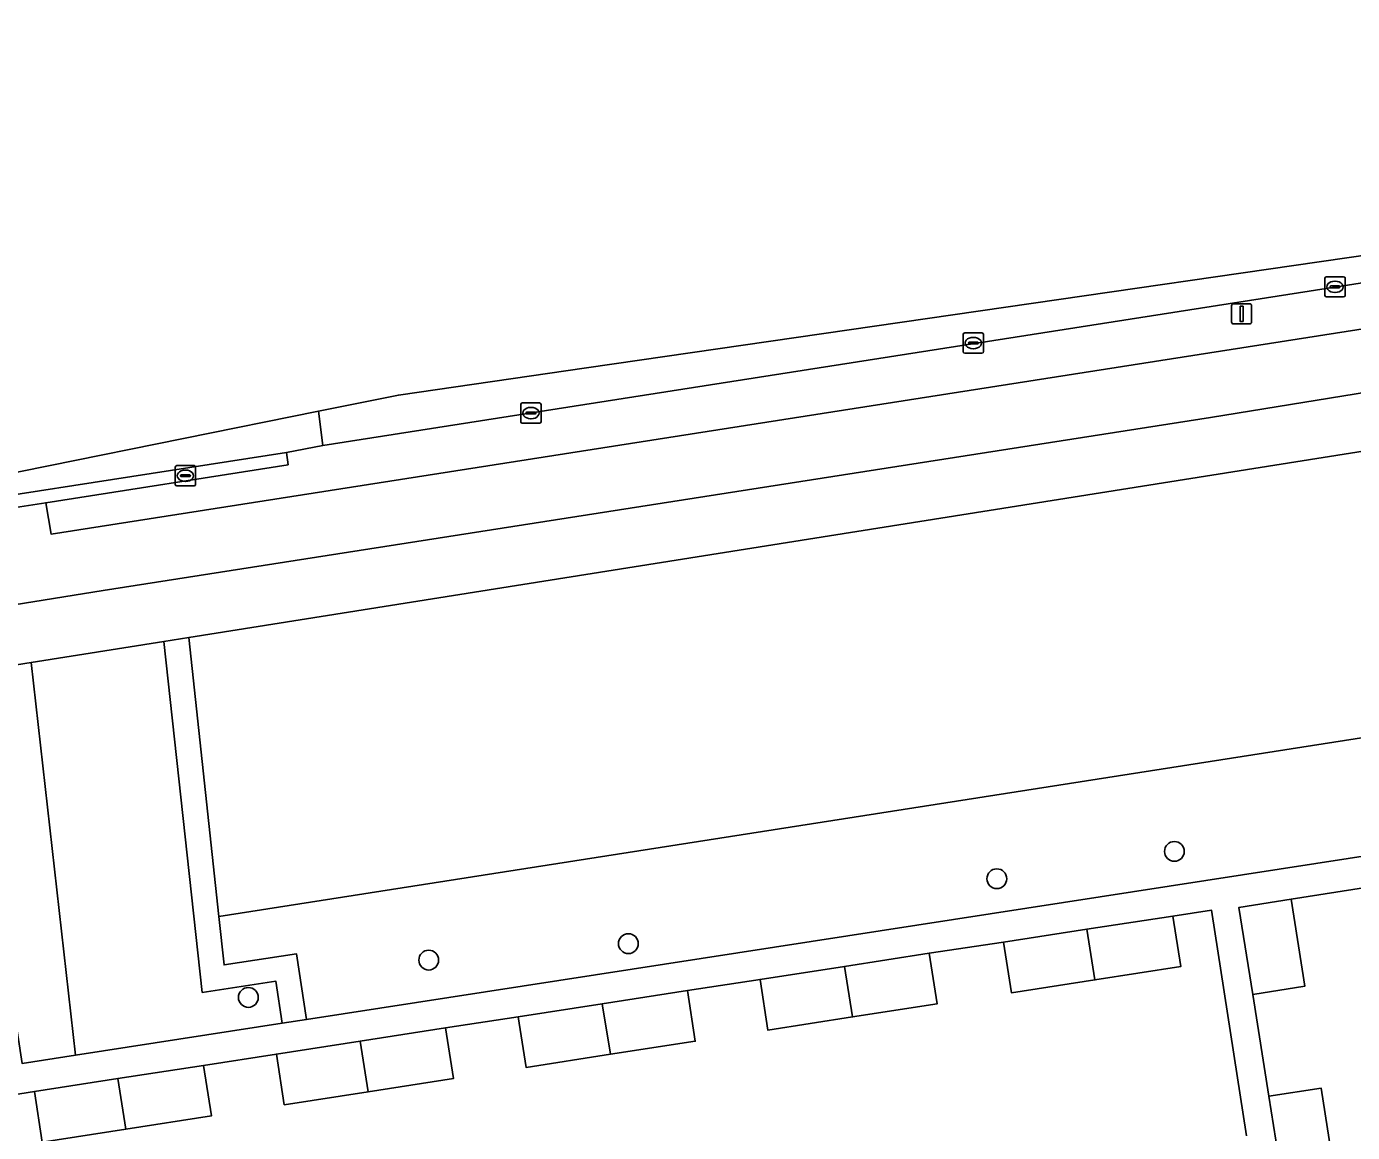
# Model space of a CAD drawing. Extents: x 160077 to 160948, y 386481 to 387498.
# Drawn here: x 160338.8 to 160404.3, y 387438 to 387492.6 of the extents above; entities that cross this region are included whole.
import ezdxf

# ---------------------------------------------------------------- set-up
doc = ezdxf.new("R2010")
doc.units = 0
for name, color, linetype in [('IMGEO_Boom', 7, 'Continuous'), ('IMGEO_Erf', 7, 'Continuous'), ('IMGEO_Fietspad_open', 7, 'Continuous'), ('IMGEO_Groenvoorziening', 7, 'Continuous'), ('IMGEO_Kolk', 7, 'Continuous'), ('IMGEO_Lichtmast', 7, 'Continuous'), ('IMGEO_Pand', 7, 'Continuous'), ('IMGEO_Rijbaan_lokaal_gesloten', 7, 'Continuous'), ('IMGEO_Rijbaan_lokaal_open', 7, 'Continuous'), ('IMGEO_Verkeerseiland_open', 7, 'Continuous'), ('IMGEO_Voetpad_open', 7, 'Continuous')]:
    doc.layers.add(name, color=color, linetype=linetype)

msp = doc.modelspace()

# ---------------------------------------------------------------- linework, layer by layer
at = {"layer": 'IMGEO_Boom'}
for centre in [(160395.523, 387451.888), (160386.753, 387450.537), (160368.552, 387447.331), (160358.693, 387446.519), (160349.782, 387444.674)]:
    msp.add_circle(centre, 0.489, dxfattribs=at)
at = {"layer": 'IMGEO_Erf'}
msp.add_lwpolyline([(160421.969, 387452.773), (160401.284, 387449.527), (160401.967, 387445.226), (160399.391, 387444.817), (160400.19, 387439.79), (160402.766, 387440.199), (160403.454, 387435.867), (160404.093, 387431.847), (160401.517, 387431.438), (160402.744, 387423.545), (160425.988, 387427.158)], close=True, dxfattribs=at)
msp.add_lwpolyline([(160399.078, 387437.841), (160397.355, 387448.991), (160395.448, 387448.696), (160395.834, 387446.198), (160391.602, 387445.544), (160387.475, 387444.907), (160387.089, 387447.405), (160383.414, 387446.855), (160383.8, 387444.357), (160379.631, 387443.713), (160375.441, 387443.066), (160375.055, 387445.564), (160371.473, 387445.011), (160371.859, 387442.513), (160367.662, 387441.865), (160363.5, 387441.222), (160363.114, 387443.72), (160359.528, 387443.166), (160359.914, 387440.668), (160355.695, 387440.016), (160351.555, 387439.377), (160351.169, 387441.875), (160347.572, 387441.319), (160347.958, 387438.821), (160343.726, 387438.167), (160339.599, 387437.53), (160339.213, 387440.028), (160337.335, 387439.738)], dxfattribs=at)
at = {"layer": 'IMGEO_Fietspad_open'}
for points in [[(160497.188, 387486.722), (160493.349, 387487.247), (160492.392, 387487.6), (160488.242, 387489.119), (160479.317, 387488.76), (160469.871, 387487.881), (160340.045, 387467.557), (160339.778, 387469.111), (160337.405, 387468.739), (160337.664, 387467.186), (160329.332, 387465.896)], [(160305.896, 387456.912), (160317.843, 387460.279), (160325.517, 387462.032), (160342.611, 387464.781), (160397.304, 387473.319), (160415.648, 387476.3), (160423.717, 387477.612), (160438.437, 387479.934), (160469.749, 387484.742), (160477.653, 387485.607), (160479.681, 387485.788), (160488.496, 387486.117), (160499.534, 387482.949)]]:
    msp.add_lwpolyline(points, dxfattribs=at)
at = {"layer": 'IMGEO_Groenvoorziening'}
for points in [[(160420.187, 387454.03), (160421.734, 387454.269), (160422.164, 387454.336), (160419.371, 387473.965), (160346.842, 387462.451), (160348.322, 387448.672), (160408.459, 387458.075), (160407.287, 387467.093), (160418.107, 387468.653)], [(160418.107, 387468.653), (160407.287, 387467.093), (160408.459, 387458.075), (160348.322, 387448.672), (160348.579, 387446.279), (160352.153, 387446.832), (160352.653, 387443.589), (160420.187, 387454.03)], [(160339.061, 387461.215), (160341.238, 387441.825), (160347.734, 387442.828), (160351.458, 387443.404), (160351.138, 387445.481), (160347.505, 387444.919), (160345.608, 387462.255)], [(160335.829, 387460.702), (160336.659, 387453.985), (160337.423, 387449.044), (160338.602, 387441.418), (160341.238, 387441.825), (160339.061, 387461.215)]]:
    msp.add_lwpolyline(points, close=True, dxfattribs=at)
at = {"layer": 'IMGEO_Kolk'}
for p, q in [((160402.957, 387479.35), (160402.957, 387480.202)), ((160403.032, 387480.276), (160403.884, 387480.276)), ((160403.445, 387480.056), (160403.47, 387480.056)), ((160403.958, 387480.202), (160403.958, 387479.35)), ((160403.216, 387479.77), (160403.216, 387479.782)), ((160403.654, 387479.733), (160403.256, 387479.733)), ((160403.259, 387479.819), (160403.657, 387479.819)), ((160403.468, 387479.496), (160403.443, 387479.496)), ((160403.7, 387479.782), (160403.7, 387479.77)), ((160403.884, 387479.276), (160403.032, 387479.276)), ((160385.167, 387477.501), (160386.019, 387477.501)), ((160385.092, 387476.575), (160385.092, 387477.427)), ((160385.351, 387476.995), (160385.351, 387477.007)), ((160385.789, 387476.958), (160385.391, 387476.958)), ((160385.394, 387477.044), (160385.792, 387477.044)), ((160385.58, 387477.281), (160385.605, 387477.281)), ((160385.835, 387477.007), (160385.835, 387476.995)), ((160386.093, 387477.427), (160386.093, 387476.575)), ((160386.019, 387476.501), (160385.167, 387476.501)), ((160385.603, 387476.721), (160385.578, 387476.721)), ((160363.239, 387473.114), (160363.239, 387473.966)), ((160363.314, 387474.04), (160364.166, 387474.04)), ((160363.498, 387473.534), (160363.498, 387473.546)), ((160363.541, 387473.583), (160363.939, 387473.583)), ((160363.727, 387473.82), (160363.752, 387473.82)), ((160363.982, 387473.546), (160363.982, 387473.534)), ((160364.24, 387473.966), (160364.24, 387473.114)), ((160364.166, 387473.04), (160363.314, 387473.04)), ((160363.936, 387473.497), (160363.538, 387473.497)), ((160363.75, 387473.26), (160363.725, 387473.26)), ((160346.248, 387470.944), (160347.1, 387470.944)), ((160346.173, 387470.018), (160346.173, 387470.87)), ((160346.432, 387470.438), (160346.432, 387470.45)), ((160346.87, 387470.401), (160346.472, 387470.401)), ((160346.475, 387470.487), (160346.873, 387470.487)), ((160346.661, 387470.724), (160346.686, 387470.724)), ((160346.916, 387470.45), (160346.916, 387470.438)), ((160347.174, 387470.87), (160347.174, 387470.018)), ((160347.1, 387469.944), (160346.248, 387469.944)), ((160346.684, 387470.164), (160346.659, 387470.164))]:
    msp.add_line(p, q, dxfattribs=at)
for points in [[(160402.957, 387479.35), (160402.957, 387480.202)], [(160403.032, 387480.276), (160403.884, 387480.276)], [(160403.958, 387480.202), (160403.958, 387479.35)], [(160403.884, 387479.276), (160403.032, 387479.276)], [(160385.167, 387477.501), (160386.019, 387477.501)], [(160385.092, 387476.575), (160385.092, 387477.427)], [(160386.093, 387477.427), (160386.093, 387476.575)], [(160386.019, 387476.501), (160385.167, 387476.501)], [(160363.239, 387473.114), (160363.239, 387473.966)], [(160363.314, 387474.04), (160364.166, 387474.04)], [(160364.24, 387473.966), (160364.24, 387473.114)], [(160364.166, 387473.04), (160363.314, 387473.04)], [(160346.248, 387470.944), (160347.1, 387470.944)], [(160346.173, 387470.018), (160346.173, 387470.87)], [(160347.174, 387470.87), (160347.174, 387470.018)], [(160347.1, 387469.944), (160346.248, 387469.944)]]:
    msp.add_lwpolyline(points, dxfattribs=at)
for centre, radius, start, end in [((160403.034, 387480.2), 0.0765, 91.55205, 178.44795), ((160403.034, 387480.2), 0.0765, 91.55205, 178.44795), ((160403.882, 387480.2), 0.0765, 1.55205, 88.44795), ((160403.882, 387480.2), 0.0765, 1.55205, 88.44795), ((160403.256, 387479.779), 0.0403, 85.87752, 175.75265), ((160403.253, 387479.769), 0.0366, 178.93798, 274.71019), ((160403.657, 387479.776), 0.043, 264.86636, 352.45326), ((160403.661, 387479.781), 0.0386, 1.73085, 96.63898), ((160403.034, 387479.352), 0.0765, 181.55205, 268.44795), ((160403.034, 387479.352), 0.0765, 181.55205, 268.44795), ((160403.882, 387479.352), 0.0765, 271.55205, 358.44795), ((160403.882, 387479.352), 0.0765, 271.55205, 358.44795), ((160385.169, 387477.425), 0.0765, 91.55205, 178.44795), ((160385.169, 387477.425), 0.0765, 91.55205, 178.44795), ((160386.017, 387477.425), 0.0765, 1.55205, 88.44795), ((160386.017, 387477.425), 0.0765, 1.55205, 88.44795), ((160385.391, 387477.004), 0.0403, 85.87752, 175.75265), ((160385.388, 387476.994), 0.0366, 178.93798, 274.71019), ((160385.792, 387477.001), 0.043, 264.86636, 352.45326), ((160385.796, 387477.006), 0.0386, 1.73085, 96.63898), ((160385.169, 387476.577), 0.0765, 181.55205, 268.44795), ((160385.169, 387476.577), 0.0765, 181.55205, 268.44795), ((160386.017, 387476.577), 0.0765, 271.55205, 358.44795), ((160386.017, 387476.577), 0.0765, 271.55205, 358.44795), ((160363.316, 387473.964), 0.0765, 91.55205, 178.44795), ((160363.316, 387473.964), 0.0765, 91.55205, 178.44795), ((160363.538, 387473.543), 0.0403, 85.87752, 175.75265), ((160363.535, 387473.533), 0.0366, 178.93798, 274.71019), ((160363.939, 387473.54), 0.043, 264.86636, 352.45326), ((160363.943, 387473.545), 0.0386, 1.73085, 96.63898), ((160364.164, 387473.964), 0.0765, 1.55205, 88.44795), ((160364.164, 387473.964), 0.0765, 1.55205, 88.44795), ((160363.316, 387473.116), 0.0765, 181.55205, 268.44795), ((160363.316, 387473.116), 0.0765, 181.55205, 268.44795), ((160364.164, 387473.116), 0.0765, 271.55205, 358.44795), ((160364.164, 387473.116), 0.0765, 271.55205, 358.44795), ((160346.25, 387470.868), 0.0765, 91.55205, 178.44795), ((160346.25, 387470.868), 0.0765, 91.55205, 178.44795), ((160347.098, 387470.868), 0.0765, 1.55205, 88.44795), ((160347.098, 387470.868), 0.0765, 1.55205, 88.44795), ((160346.472, 387470.447), 0.0403, 85.87752, 175.75265), ((160346.469, 387470.437), 0.0366, 178.93798, 274.71019), ((160346.873, 387470.444), 0.043, 264.86636, 352.45326), ((160346.877, 387470.449), 0.0386, 1.73085, 96.63898), ((160346.25, 387470.02), 0.0765, 181.55205, 268.44795), ((160346.25, 387470.02), 0.0765, 181.55205, 268.44795), ((160347.098, 387470.02), 0.0765, 271.55205, 358.44795), ((160347.098, 387470.02), 0.0765, 271.55205, 358.44795)]:
    msp.add_arc(centre, radius, start, end, dxfattribs=at)
for centre, major_axis, ratio, start_param, end_param in [((160403.444, 387479.776), (-0.387, 0.002), 0.722429, 4.712389, 7.853982), ((160403.469, 387479.776), (-0.39, 0.002), 0.717154, 1.570796, 4.712389), ((160385.579, 387477.001), (-0.387, 0.002), 0.722429, 4.712389, 7.853982), ((160385.604, 387477.001), (-0.39, 0.002), 0.717154, 1.570796, 4.712389), ((160363.726, 387473.54), (-0.387, 0.002), 0.722429, 4.712389, 7.853982), ((160363.751, 387473.54), (-0.39, 0.002), 0.717154, 1.570796, 4.712389), ((160346.66, 387470.444), (-0.387, 0.002), 0.722429, 4.712389, 7.853982), ((160346.685, 387470.444), (-0.39, 0.002), 0.717154, 1.570796, 4.712389)]:
    msp.add_ellipse(centre, major_axis=major_axis, ratio=ratio, start_param=start_param, end_param=end_param, dxfattribs=at)
at = {"layer": 'IMGEO_Lichtmast'}
for p, q in [((160398.346, 387478.042), (160398.346, 387478.842)), ((160398.346, 387478.842), (160398.346, 387478.042)), ((160398.446, 387478.942), (160399.236, 387478.942)), ((160399.236, 387478.942), (160398.446, 387478.942)), ((160399.336, 387478.842), (160399.336, 387478.042)), ((160399.336, 387478.042), (160399.336, 387478.842)), ((160399.236, 387477.942), (160398.446, 387477.942)), ((160398.446, 387477.942), (160399.236, 387477.942))]:
    msp.add_line(p, q, dxfattribs=at)
msp.add_lwpolyline([(160398.766, 387478.817), (160398.916, 387478.817), (160398.916, 387478.067), (160398.766, 387478.067), (160398.766, 387478.817)], dxfattribs=at)
for centre, start, end in [((160398.446, 387478.842), 90, 180), ((160398.446, 387478.842), 90, 180), ((160399.236, 387478.842), 0, 90), ((160399.236, 387478.842), 360, 90), ((160398.446, 387478.042), 180, 270), ((160398.446, 387478.042), 180, 270), ((160399.236, 387478.042), 270, 0), ((160399.236, 387478.042), 270, 0)]:
    msp.add_arc(centre, 0.1, start, end, dxfattribs=at)
at = {"layer": 'IMGEO_Pand'}
for points in [[(160401.967, 387445.226), (160401.284, 387449.527), (160398.708, 387449.118), (160399.391, 387444.817)], [(160391.602, 387445.544), (160395.834, 387446.198), (160395.448, 387448.696), (160391.205, 387448.041)], [(160391.205, 387448.041), (160387.089, 387447.405), (160387.475, 387444.907), (160391.602, 387445.544)], [(160379.631, 387443.713), (160383.8, 387444.357), (160383.414, 387446.855), (160379.234, 387446.209)], [(160379.234, 387446.209), (160375.055, 387445.564), (160375.441, 387443.066), (160379.631, 387443.713)], [(160367.662, 387441.865), (160371.859, 387442.513), (160371.473, 387445.011), (160367.265, 387444.361)], [(160367.265, 387444.361), (160363.114, 387443.72), (160363.5, 387441.222), (160367.662, 387441.865)], [(160355.695, 387440.016), (160359.914, 387440.668), (160359.528, 387443.166), (160355.298, 387442.513)], [(160355.298, 387442.513), (160351.169, 387441.875), (160351.555, 387439.377), (160355.695, 387440.016)], [(160343.726, 387438.167), (160347.958, 387438.821), (160347.572, 387441.319), (160343.329, 387440.664)], [(160343.329, 387440.664), (160339.213, 387440.028), (160339.599, 387437.53), (160343.726, 387438.167)], [(160403.454, 387435.867), (160402.766, 387440.199), (160400.19, 387439.79), (160400.878, 387435.458)]]:
    msp.add_lwpolyline(points, close=True, dxfattribs=at)
at = {"layer": 'IMGEO_Rijbaan_lokaal_gesloten'}
for points in [[(160483.024, 387492.635), (160366.484, 387475.774), (160357.192, 387474.43), (160353.254, 387473.634), (160353.254, 387473.634), (160353.458, 387471.947), (160475.737, 387491.077), (160477.724, 387491.333), (160481.292, 387491.482), (160483.168, 387491.537), (160483.024, 387492.635), (160483.024, 387492.635)], [(160353.254, 387473.634), (160326.564, 387468.241), (160319.618, 387466.837), (160298.364, 387461.142), (160297.454, 387460.71), (160297.454, 387460.709), (160297.857, 387459.735), (160299.946, 387460.439), (160304.088, 387461.769), (160307.822, 387462.968)], [(160328.937, 387468.067), (160351.67, 387471.601), (160353.458, 387471.947), (160353.254, 387473.634), (160353.254, 387473.634)]]:
    msp.add_lwpolyline(points, dxfattribs=at)
at = {"layer": 'IMGEO_Rijbaan_lokaal_open'}
msp.add_lwpolyline([(160329.037, 387467.448), (160331.477, 387467.79), (160334.751, 387468.324), (160337.405, 387468.739), (160339.778, 387469.111), (160351.745, 387470.984), (160351.67, 387471.601), (160328.937, 387468.067)], dxfattribs=at)
at = {"layer": 'IMGEO_Verkeerseiland_open'}
msp.add_lwpolyline([(160493.054, 387491.566), (160483.168, 387491.537), (160481.292, 387491.482), (160477.724, 387491.333), (160475.737, 387491.077), (160353.458, 387471.947), (160351.67, 387471.601), (160351.745, 387470.984), (160339.778, 387469.111), (160340.045, 387467.557), (160469.871, 387487.881), (160479.317, 387488.76), (160488.242, 387489.119), (160492.392, 387487.6), (160493.349, 387487.247)], dxfattribs=at)
at = {"layer": 'IMGEO_Voetpad_open'}
for points in [[(160499.534, 387482.949), (160488.496, 387486.117), (160479.681, 387485.788), (160477.653, 387485.607), (160469.749, 387484.742), (160438.437, 387479.934), (160423.717, 387477.612), (160415.648, 387476.3), (160397.304, 387473.319), (160342.611, 387464.781), (160325.517, 387462.032), (160317.843, 387460.279), (160305.896, 387456.912)], [(160281.905, 387442.396), (160287.569, 387445.611), (160293.339, 387448.631), (160298.464, 387450.953), (160303.67, 387453.085), (160303.808, 387453.134), (160314.665, 387456.47), (160320.569, 387457.972), (160326.53, 387459.226), (160335.829, 387460.702), (160339.061, 387461.215), (160345.608, 387462.255), (160346.842, 387462.451), (160419.371, 387473.965), (160421.861, 387474.392), (160429.752, 387475.629), (160470.179, 387481.963), (160479.109, 387482.874), (160488.203, 387483.583), (160498.631, 387480.583)], [(160420.187, 387454.03), (160352.653, 387443.589), (160351.458, 387443.404), (160347.734, 387442.828), (160341.238, 387441.825), (160338.602, 387441.418)], [(160400.878, 387435.458), (160400.19, 387439.79), (160399.391, 387444.817), (160398.708, 387449.118), (160401.284, 387449.527), (160421.969, 387452.773)], [(160337.335, 387439.738), (160339.213, 387440.028), (160343.329, 387440.664), (160347.572, 387441.319), (160351.169, 387441.875), (160355.298, 387442.513), (160359.528, 387443.166), (160363.114, 387443.72), (160367.265, 387444.361), (160371.473, 387445.011), (160375.055, 387445.564), (160379.234, 387446.209), (160383.414, 387446.855), (160387.089, 387447.405), (160391.205, 387448.041), (160395.448, 387448.696), (160397.355, 387448.991), (160399.078, 387437.841)]]:
    msp.add_lwpolyline(points, dxfattribs=at)
msp.add_lwpolyline([(160345.608, 387462.255), (160347.505, 387444.919), (160351.138, 387445.481), (160351.458, 387443.404), (160352.653, 387443.589), (160352.153, 387446.832), (160348.579, 387446.279), (160348.322, 387448.672), (160346.842, 387462.451)], close=True, dxfattribs=at)

doc.saveas('drawing.dxf')
